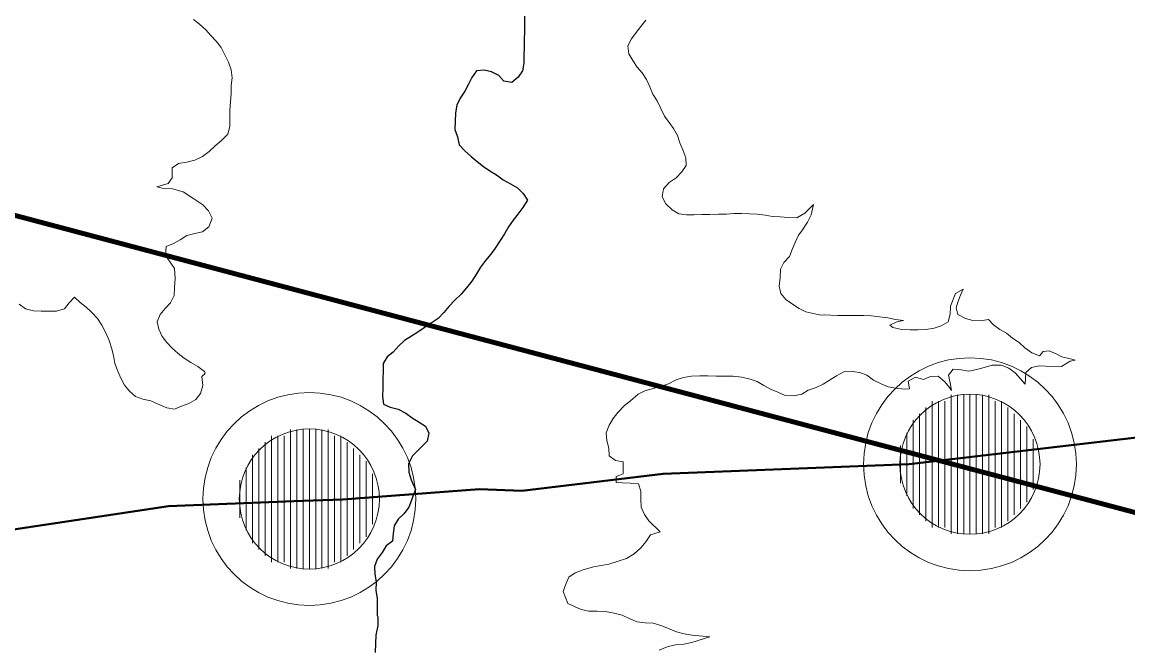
# Model space of a CAD drawing. Extents: x 553962 to 842807, y 8883888 to 9032388.
# Drawn here: x 733595 to 735347, y 8960838 to 8961832 of the extents above; entities that cross this region are included whole.
import ezdxf

# ---------------------------------------------------------------- set-up
doc = ezdxf.new("R2010")
doc.units = 0
doc.header["$LTSCALE"] = 160
for name, color, linetype, lineweight in [('15', 7, 'Continuous', 25), ('21', 7, 'Continuous', 25), ('27', 7, 'Continuous', 90), ('33', 7, 'Continuous', 13), ('8', 7, 'Continuous', 13)]:
    doc.layers.add(name, color=color, linetype=linetype, lineweight=lineweight)

msp = doc.modelspace()

# ---------------------------------------------------------------- linework, layer by layer
at = {"layer": '15', "lineweight": 40}
for points in [[(734025.2, 8961072.3), (734102.4, 8961075.4), (734319.4, 8961091.8), (734386.9, 8961089), (734610.5, 8961116.1), (735000.8, 8961131.4), (735406.2, 8961178.8), (735620.8, 8961178.7)], [(733119.6, 8960947.4), (733273.3, 8960975.6), (733450.7, 8961003.1), (733541.8, 8961022), (733827, 8961064.4), (734025.2, 8961072.3)]]:
    msp.add_lwpolyline(points, dxfattribs=at)
at = {"layer": '21'}
for points in [[(734391, 8961841.3), (734390.9, 8961829.3), (734390.8, 8961816.6), (734390.7, 8961803.9), (734390.3, 8961791), (734390.1, 8961778.6), (734390, 8961766.5), (734388, 8961754.5), (734380.7, 8961744.3), (734371, 8961736.2), (734358.2, 8961738.1), (734350.1, 8961747.3), (734338.7, 8961752.7), (734327, 8961755.8), (734315.1, 8961754.3), (734307.7, 8961744), (734302.1, 8961733.4), (734296.4, 8961722.2), (734289.2, 8961711.3)], [(734289.2, 8961711.3), (734283.8, 8961700), (734281.5, 8961688.1), (734280.9, 8961674.6), (734280.8, 8961661.6), (734284.7, 8961649.7), (734287.4, 8961637.4), (734296.4, 8961627.5), (734306.7, 8961619), (734316.1, 8961610.8), (734326.2, 8961603.1), (734336, 8961596), (734346.8, 8961589.7), (734356.9, 8961582), (734368.8, 8961575.5), (734379.9, 8961568.9), (734388.6, 8961559.9), (734395.6, 8961549.8), (734388.5, 8961537.7), (734380.5, 8961527.4), (734372.8, 8961518.1), (734365.6, 8961507.4), (734359.4, 8961496), (734352.2, 8961485.5), (734344.5, 8961473.6), (734337.4, 8961463.9), (734328.9, 8961454.1), (734321.4, 8961443.2), (734315, 8961432.6), (734307.4, 8961421.2), (734299.3, 8961410.7), (734290.8, 8961400.6), (734280.7, 8961391.1), (734271.1, 8961380.8), (734263, 8961371.6), (734254, 8961362.1), (734243, 8961354.4), (734232.2, 8961347.1), (734222.1, 8961340.4), (734211.8, 8961333.8), (734201, 8961327), (734191.4, 8961318.2), (734182.9, 8961308.7), (734173.4, 8961301.1), (734167, 8961290.8), (734166.8, 8961278.6), (734166.7, 8961265.9), (734166.4, 8961252.4), (734165.8, 8961238.4), (734167.3, 8961226.5), (734178.3, 8961221.3), (734191, 8961218.2), (734202.9, 8961212.1), (734213, 8961204.5), (734223.8, 8961197.5), (734234.3, 8961191.3), (734239.4, 8961180.2), (734236.8, 8961167.9), (734227.7, 8961158.7), (734219.6, 8961150.8), (734213.2, 8961144.3), (734207.2, 8961131.5), (734207.9, 8961118.3), (734211.4, 8961106.2), (734218, 8961091.1)], [(734218, 8961091.1), (734207.8, 8961062.9), (734200, 8961053), (734190.9, 8961044.2), (734184.6, 8961033.6), (734182.6, 8961021.3), (734181.7, 8961009.3), (734171.8, 8961001.8), (734165.3, 8960991.3), (734157.6, 8960980.9), (734153.4, 8960969.1), (734153.9, 8960956.9), (734155.7, 8960944.8), (734155.6, 8960930.8), (734157.2, 8960918.6), (734157.3, 8960903.8), (734157.4, 8960891.6), (734158.6, 8960889.5), (734158.7, 8960875.6), (734155.4, 8960860.1), (734154.8, 8960846.8), (734154.5, 8960832.9)]]:
    msp.add_lwpolyline(points, dxfattribs=at)
at = {"layer": '27'}
msp.add_line((739632.7, 8959921), (727062.8, 8963254.1), dxfattribs=at)
at = {"layer": '33'}
for p, q in [((735067, 8961241), (735067, 8961021)), ((735077, 8961241), (735077, 8961021)), ((735087, 8961241), (735087, 8961021)), ((735097, 8961241), (735097, 8961021)), ((735107, 8961241), (735107, 8961021)), ((735117, 8961241), (735117, 8961021)), ((735127, 8961241), (735127, 8961021)), ((735037, 8961231), (735037, 8961031)), ((735047, 8961231), (735047, 8961031)), ((735057, 8961231), (735057, 8961031)), ((735137, 8961231), (735137, 8961031)), ((735147, 8961231), (735147, 8961031)), ((735017, 8961211), (735017, 8961051)), ((735027, 8961221), (735027, 8961041)), ((735157, 8961221), (735157, 8961041)), ((735167, 8961211), (735167, 8961051)), ((735007, 8961201), (735007, 8961061)), ((735177, 8961201), (735177, 8961061)), ((735187, 8961191), (735187, 8961071)), ((733990, 8961176), (733990, 8960976)), ((734000, 8961176), (734000, 8960976)), ((734010, 8961176), (734010, 8960976)), ((734020, 8961186), (734020, 8960966)), ((734030, 8961186), (734030, 8960966)), ((734040, 8961186), (734040, 8960966)), ((734050, 8961186), (734050, 8960966)), ((734060, 8961186), (734060, 8960966)), ((734070, 8961186), (734070, 8960966)), ((734080, 8961186), (734080, 8960966)), ((734090, 8961176), (734090, 8960976)), ((734100, 8961176), (734100, 8960976)), ((734997, 8961181), (734997, 8961081)), ((735197, 8961171), (735197, 8961091)), ((733970, 8961156), (733970, 8960996)), ((733980, 8961166), (733980, 8960986)), ((734110, 8961166), (734110, 8960986)), ((734120, 8961156), (734120, 8960996)), ((734987, 8961161), (734987, 8961101)), ((733960, 8961146), (733960, 8961006)), ((734130, 8961146), (734130, 8961006)), ((734140, 8961136), (734140, 8961016)), ((733950, 8961126), (733950, 8961026)), ((733940, 8961106), (733940, 8961046)), ((734150, 8961116), (734150, 8961036))]:
    msp.add_line(p, q, dxfattribs=at)
for centre, radius in [((735097, 8961131), 168.7), ((734050, 8961076), 168.7), ((735097, 8961131), 111), ((734050, 8961076), 111)]:
    msp.add_circle(centre, radius, dxfattribs=at)
at = {"layer": '8'}
for points in [[(733866.3, 8961835.9), (733876.1, 8961828.2), (733885.8, 8961819.6), (733893.8, 8961810.5), (733902.2, 8961801.3), (733910.3, 8961791.4), (733916.2, 8961780), (733921.9, 8961768.4), (733925.8, 8961756.3), (733927.5, 8961743.5)], [(734845.3, 8961526.1), (734848.9, 8961542.9), (734835.4, 8961528.8), (734822.5, 8961521.7), (734808.7, 8961522.3), (734796.3, 8961522.9), (734784.1, 8961523.5), (734772.2, 8961525.9), (734759.9, 8961527.1), (734747.6, 8961528.1), (734735.1, 8961528.6), (734723, 8961528.5), (734711, 8961527.4), (734698.4, 8961527.4), (734684.6, 8961526.8), (734672, 8961526.8), (734659.9, 8961526.4), (734647.6, 8961526.5), (734635.4, 8961527.7), (734624.9, 8961534.3), (734614.7, 8961543.5), (734609, 8961554.7), (734611.3, 8961567.3), (734620.2, 8961577.3), (734631.5, 8961585.1), (734640.1, 8961594.5), (734647.1, 8961604.5), (734646.5, 8961616.5), (734641.9, 8961629.1), (734637.3, 8961640.6), (734633.4, 8961652), (734627.2, 8961662.9), (734620.1, 8961672.7), (734612.9, 8961682.9), (734607.2, 8961695), (734601.2, 8961706.7), (734594.6, 8961717.5), (734589.5, 8961729.3), (734584.4, 8961740.6), (734577.4, 8961751.2), (734569.5, 8961760.5), (734562.8, 8961771.1), (734556.2, 8961781.5), (734555, 8961793.9), (734560.7, 8961805.3), (734567.7, 8961815.2), (734575.5, 8961824.5), (734583.4, 8961834.6)], [(733927.5, 8961743.5), (733926.1, 8961731.2), (733925.9, 8961718.2), (733924.9, 8961705.7), (733924.1, 8961691.6), (733924, 8961679.4), (733923.9, 8961666.4), (733920.7, 8961653.9), (733910.5, 8961644), (733900.8, 8961635.7), (733891.1, 8961626.9), (733880.7, 8961619), (733868.4, 8961612.7), (733855.6, 8961609.5), (733842.8, 8961607.4), (733832.6, 8961600.8), (733832.5, 8961585.1), (733826, 8961575.8), (733808.4, 8961570.7), (733816.8, 8961568.8), (733833.1, 8961567.7), (733849.9, 8961562.8), (733866.7, 8961551.4), (733881.4, 8961542.1), (733890.1, 8961532.5), (733895.8, 8961521.1), (733890.8, 8961507.4), (733880.4, 8961499.1), (733868.3, 8961496.9), (733855.7, 8961493.6), (733845.3, 8961486.9), (733834.5, 8961480.8), (733823, 8961476), (733821.8, 8961461.7), (733829.3, 8961451.5), (733836.5, 8961441.1), (733837.5, 8961425.2)], [(734830.4, 8961500.8), (734839.7, 8961514.7), (734845.3, 8961526.1)], [(734855.9, 8961368.4), (734837.1, 8961372.4), (734826.3, 8961377.9), (734815.5, 8961384.8), (734805, 8961392), (734797.1, 8961401.4), (734794.6, 8961413.5), (734796, 8961426.7), (734796.5, 8961440.2), (734802, 8961451), (734810.7, 8961460.4), (734815.3, 8961471.4), (734820.2, 8961482.5), (734825.4, 8961494.1), (734830.4, 8961500.8)], [(733837.5, 8961425.2), (733836.4, 8961411.2), (733835.8, 8961398.4), (733829.8, 8961386.9), (733821.7, 8961377.7), (733813.4, 8961368.5), (733809, 8961356.9), (733811.2, 8961344.9), (733816.7, 8961333.4), (733824.3, 8961324), (733832.4, 8961314.8), (733842.1, 8961306.3), (733851.8, 8961299.1), (733861.9, 8961292.2), (733873.2, 8961285.9), (733883.7, 8961278.3), (733884.9, 8961275.9), (733883.5, 8961273.1), (733881.4, 8961271.5), (733879.5, 8961270), (733880.9, 8961255.8), (733877.6, 8961243.4), (733869.8, 8961233.5), (733858.8, 8961227.5), (733847.5, 8961223.2), (733836.5, 8961218.3), (733824, 8961220.5), (733810.4, 8961226.1), (733799, 8961231.5), (733786.3, 8961234.2), (733774.3, 8961238.4), (733764.8, 8961247.1), (733757.2, 8961256.6), (733751.2, 8961267.6), (733746.2, 8961278.6), (733741.6, 8961290.7), (733739.7, 8961303.3), (733736.4, 8961315.6), (733732.9, 8961327.2), (733727.2, 8961339.5), (733721.3, 8961351.4), (733714.2, 8961362.2), (733705.4, 8961371.4), (733696.5, 8961380.1), (733687, 8961387.6), (733677.8, 8961396), (733669.5, 8961386.8), (733661.7, 8961377.5), (733649.4, 8961373.5), (733637.3, 8961373.6), (733625.1, 8961373.6), (733612.7, 8961374.3), (733600.3, 8961377.6), (733589.9, 8961384.8)], [(735174.8, 8961323.9), (735164.3, 8961331.1), (735154.8, 8961338.9), (735144.1, 8961344.5), (735134.4, 8961351.8), (735126.1, 8961360.6), (735113.7, 8961358.1), (735101.5, 8961358.8), (735089.7, 8961362), (735077.8, 8961368.3), (735075.1, 8961378.9), (735077.7, 8961388), (735082, 8961398.9), (735086, 8961408.6), (735073.8, 8961401.5), (735066.1, 8961381.6), (735065.7, 8961368.9), (735062.5, 8961356.8), (735051.6, 8961350.5), (735040.1, 8961346.8), (735026.8, 8961344.5), (735014.3, 8961344.1), (735002.1, 8961344.2), (734989.1, 8961344.8), (734974.9, 8961347.5), (734970.1, 8961351.3), (734981, 8961357), (734991.6, 8961358.8), (734979.1, 8961360.7), (734966.8, 8961362.9), (734953.6, 8961364.7), (734940.9, 8961366.5), (734928, 8961366.6), (734915.2, 8961366.7), (734901.7, 8961366.8), (734887.3, 8961366.9), (734865.8, 8961367.7)], [(734865.8, 8961367.7), (734861.3, 8961367.1), (734855.9, 8961368.4)], [(734668.6, 8961271.1), (734681.7, 8961271), (734694.6, 8961270.8), (734709.1, 8961270.6), (734721.2, 8961270.5), (734735.6, 8961269), (734748.4, 8961266.1), (734759.9, 8961262.4), (734770.2, 8961255.9), (734780.8, 8961250.1), (734792.7, 8961245.3), (734804.1, 8961240.1), (734817.7, 8961239.5), (734830.5, 8961241.9), (734840.8, 8961248.2), (734853.2, 8961252.9), (734864.1, 8961258), (734874.5, 8961264.5), (734885.7, 8961271.4), (734897.1, 8961277.4), (734910.2, 8961277.9), (734922.4, 8961276.7), (734933.7, 8961272.1), (734944, 8961264.4), (734956, 8961258.7), (734967.1, 8961253.8), (734982.2, 8961251), (734994.8, 8961249.8), (735000.9, 8961250.5), (734999.2, 8961262.8), (735010.6, 8961269.2), (735023.1, 8961265.1), (735034.4, 8961270), (735046.7, 8961270.7), (735056.9, 8961261.9), (735064.6, 8961252.5), (735067.8, 8961247.8), (735065.5, 8961260), (735063, 8961272.4), (735070.6, 8961281.7), (735083.1, 8961280.6), (735095.1, 8961278.6), (735107.7, 8961281.2), (735119.5, 8961284.5), (735132, 8961288.1), (735146.3, 8961287.9), (735158.7, 8961283.4), (735168.4, 8961276.1), (735184.7, 8961257.7), (735185.6, 8961276.5), (735194.7, 8961284.3), (735206.5, 8961286.9), (735216.9, 8961286.7), (735241.9, 8961285.7), (735255.7, 8961294.3), (735263.7, 8961296.2), (735258.5, 8961297.8), (735242.6, 8961301.4), (735233.6, 8961306.2), (735222.5, 8961310.8), (735213.2, 8961309.9), (735207, 8961303.1), (735195.2, 8961307.8), (735184.2, 8961315.7), (735174.8, 8961323.9)], [(734536, 8961111.4), (734542.2, 8961113.9), (734547.3, 8961115.9), (734547.4, 8961128.4), (734547.5, 8961134.7), (734535.3, 8961137.2), (734525.2, 8961144.4), (734524.8, 8961156.6), (734521.2, 8961168.6), (734520.4, 8961180.7), (734525.1, 8961193), (734531.3, 8961203.5), (734538.8, 8961213), (734549.7, 8961223.9), (734559.2, 8961231.5), (734570.9, 8961242), (734581.8, 8961247.6), (734593.4, 8961250.8), (734606.2, 8961254.2), (734619.3, 8961258.7), (734631.3, 8961264.7), (734642.9, 8961268.3), (734655.4, 8961270.6), (734668.6, 8961271.1)], [(734604.6, 8960836.6), (734617.3, 8960841.7), (734630.4, 8960844.7), (734643.3, 8960846.1), (734656, 8960848.6), (734684.7, 8960857.5), (734656.8, 8960860.1), (734644.2, 8960862.3), (734631.9, 8960865.7), (734619.4, 8960870.8), (734607.2, 8960875.5), (734594.7, 8960879.1), (734582.1, 8960879.6), (734569.4, 8960881.4), (734557, 8960886.4), (734545.5, 8960891.7), (734533.2, 8960895.3), (734519.3, 8960897.7), (734506.2, 8960898), (734493.1, 8960898.3), (734480.6, 8960900.7), (734459.5, 8960910.4), (734452.4, 8960929.5), (734456.4, 8960941), (734461.4, 8960951.9), (734471.4, 8960959.1), (734484.1, 8960963.6), (734500.5, 8960968.4), (734512.5, 8960970.6), (734524.7, 8960972.5), (734539.3, 8960977.3), (734552.6, 8960981.8), (734565, 8960988.9), (734575.1, 8960998.5), (734583.2, 8961008.2), (734590.8, 8961019), (734606.1, 8961023.8), (734588.1, 8961041.3), (734580.9, 8961051.2), (734575.7, 8961062.8), (734575.3, 8961075.9), (734575.4, 8961088.3), (734571.5, 8961099.8), (734558.4, 8961101.3), (734546, 8961101.6), (734536.2, 8961102.3), (734536, 8961111.4)]]:
    msp.add_lwpolyline(points, dxfattribs=at)

doc.saveas('drawing.dxf')
